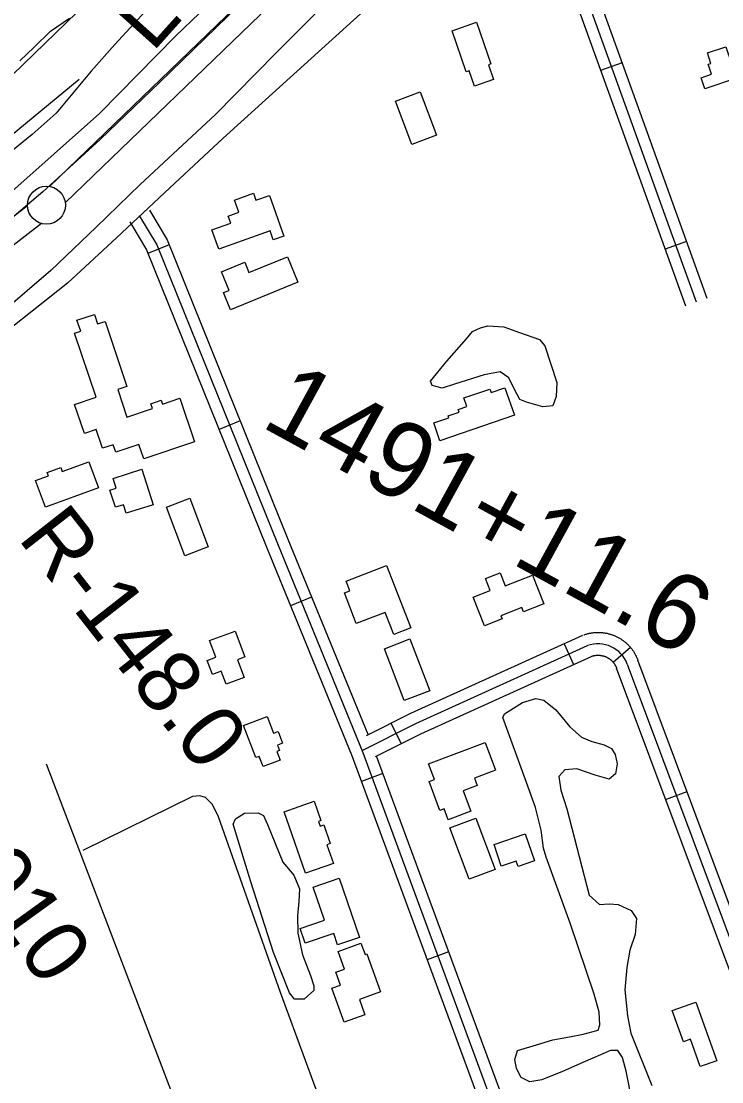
# Model space of a CAD drawing. Extents: x 3477039 to 3515015, y 546746 to 572297.
# Drawn here: x 3482069 to 3482990, y 553923 to 555318 of the extents above; entities that cross this region are included whole.
import ezdxf

# ---------------------------------------------------------------- set-up
doc = ezdxf.new("R2010")
doc.units = 0
for name, color, linetype in [('V-BLDG-OTLN', 7, 'Continuous'), ('V-DTCH-CNTR', 7, 'Continuous'), ('V-FLOD-BASE', 7, 'Continuous'), ('V-LEVE-TOET', 7, 'Continuous'), ('V-RIVR-EDGE', 7, 'Continuous'), ('V-RIVR-RANG-IDEN', 7, 'Continuous'), ('V-ROAD-CNTR', 7, 'Continuous'), ('V-SITE-VEGE', 7, 'Continuous'), ('V-SURV-IDEN', 7, 'Continuous'), ('V-SURV-LINE', 7, 'Continuous'), ('V-TOPO-MAJR', 7, 'Continuous'), ('V-TOPO-MINR', 7, 'Continuous'), ('V-TOPO-SHOR', 7, 'Continuous'), ('V-TOPO-WATR-IDEN', 7, 'Continuous')]:
    doc.layers.add(name, color=color, linetype=linetype)

msp = doc.modelspace()

# ---------------------------------------------------------------- linework, layer by layer
at = {"layer": 'V-BLDG-OTLN'}
for points in [[(3482654.1, 555251.6), (3482635.4, 555305.8), (3482667.4, 555316.9), (3482686.4, 555262.1), (3482683.1, 555261), (3482689.8, 555241.4), (3482664.9, 555232.8), (3482658, 555252.9)], [(3483009.5, 555243.1), (3482967.8, 555229.1), (3482962.8, 555243.9), (3482976.7, 555248.5), (3482972.3, 555261.6), (3482975.9, 555262.8), (3482971.3, 555276.5), (3482995.5, 555284.6)], [(3482582.3, 555156.1), (3482560.8, 555213.2), (3482593.4, 555225.5), (3482614.9, 555168.4)], [(3482395.9, 555042.6), (3482328.4, 555018.5), (3482319.4, 555043.7), (3482344.2, 555052.5), (3482340.8, 555061.9), (3482354.9, 555067), (3482349.2, 555082.9), (3482374.2, 555091.8), (3482377.4, 555082.9), (3482395, 555089.1), (3482414.1, 555035.6), (3482400.2, 555030.6)], [(3482432.5, 554974.9), (3482344.1, 554938.6), (3482334.8, 554961.1), (3482342, 554964.1), (3482332, 554988.5), (3482362.7, 555001.1), (3482368.2, 554987.5), (3482418.8, 555008.3)], [(3482179, 554923.2), (3482207.7, 554837.7), (3482195.5, 554833.5), (3482207.7, 554797.1), (3482241.5, 554808.5), (3482239.3, 554814.9), (3482252.7, 554819.4), (3482254.3, 554814.5), (3482277.3, 554822.3), (3482296.6, 554764.8), (3482229.7, 554742.3), (3482223.4, 554761.3), (3482193, 554751.1), (3482189.7, 554761), (3482175.7, 554756.3), (3482167.4, 554780.8), (3482151.8, 554775.6), (3482138.9, 554813.9), (3482167.2, 554823.4), (3482138.9, 554907.6), (3482146.8, 554910.2), (3482141.9, 554924.7), (3482164.9, 554932.4), (3482169.1, 554919.9)], [(3482717.3, 554799.7), (3482619.2, 554766.2), (3482611.2, 554789.7), (3482631.3, 554796.5), (3482630.4, 554799.2), (3482644.5, 554804), (3482643.3, 554807.5), (3482654.6, 554811.3), (3482650.8, 554822.5), (3482685.1, 554834.2), (3482686.6, 554829.7), (3482704.9, 554836)], [(3482170.1, 554704.4), (3482100.5, 554678.9), (3482087.6, 554714), (3482104.3, 554720.1), (3482102.7, 554724.3), (3482120.6, 554730.9), (3482122.5, 554725.7), (3482157.6, 554738.6)], [(3482189.6, 554716.6), (3482227.2, 554728.6), (3482242.1, 554682.1), (3482206.6, 554670.7), (3482203, 554682), (3482192.4, 554678.6), (3482185.2, 554701.1), (3482193.7, 554703.9)], [(3482290.5, 554690.5), (3482314.7, 554626.4), (3482284, 554614.8), (3482259.8, 554678.9)], [(3482549.3, 554602.1), (3482580.9, 554520), (3482558.7, 554511.4), (3482547.5, 554540.4), (3482509.2, 554525.7), (3482493.7, 554566), (3482500.8, 554568.8), (3482495.9, 554581.6)], [(3482663.2, 554560.6), (3482685.4, 554569.3), (3482679.2, 554585.1), (3482698.4, 554592.6), (3482705.1, 554575.3), (3482741.1, 554589.4), (3482755.9, 554551.5), (3482729.4, 554541.1), (3482727.2, 554546.7), (3482699.6, 554535.9), (3482701.2, 554531.8), (3482678, 554522.7)], [(3482350.1, 554515.8), (3482362.8, 554481.7), (3482353, 554478), (3482361.7, 554454.6), (3482338.1, 554445.8), (3482331.7, 554463), (3482320.1, 554458.7), (3482313.3, 554477.1), (3482324.6, 554481.3), (3482316.4, 554503.2)], [(3482580, 554505.4), (3482606.2, 554437.2), (3482572.5, 554424.2), (3482546.3, 554492.5)], [(3482377.2, 554349.2), (3482361.1, 554391.6), (3482392.2, 554403.5), (3482400.6, 554381.3), (3482406.4, 554383.5), (3482412.2, 554368.2), (3482405.7, 554365.7), (3482408.4, 554358.5), (3482404.9, 554357.1), (3482409.1, 554346), (3482386.8, 554337.6), (3482381.8, 554350.9)], [(3482604.4, 554340.9), (3482678.9, 554369.1), (3482692.6, 554332.8), (3482664.8, 554322.2), (3482668.5, 554312.5), (3482649.9, 554305.5), (3482660.1, 554278.7), (3482630.3, 554267.4), (3482624.8, 554281.9), (3482619.3, 554279.8), (3482605, 554317.7), (3482612.1, 554320.4)], [(3482442.6, 554197.3), (3482414.4, 554278), (3482453.8, 554291.8), (3482462.7, 554266.3), (3482459.7, 554265.2), (3482461.9, 554258.9), (3482466.7, 554260.6), (3482475.2, 554236.3), (3482470.8, 554234.7), (3482479.4, 554210.1)], [(3482658, 554189.2), (3482632.5, 554256.7), (3482666.7, 554269.6), (3482692.2, 554202.1)], [(3482743.8, 554213.5), (3482722.1, 554206.1), (3482719.8, 554212.8), (3482700.1, 554206.4), (3482690.5, 554234.9), (3482731.3, 554248.8)], [(3482486.9, 554190.5), (3482513.6, 554112.6), (3482484.8, 554102.7), (3482479.6, 554117.8), (3482442, 554105), (3482435.4, 554124.3), (3482467.5, 554135.3), (3482452.5, 554178.7)], [(3482523.1, 554091), (3482541.2, 554040.9), (3482513.5, 554030.9), (3482520.7, 554010.9), (3482493.3, 554001), (3482477.1, 554045.8), (3482488.6, 554049.9), (3482482.5, 554066.8), (3482493.8, 554070.9), (3482485.4, 554094.3), (3482515.5, 554105.2), (3482520.9, 554090.2)], [(3482956.1, 554027.6), (3482983.6, 553950.3), (3482961.8, 553942.6), (3482949, 553978.6), (3482939.7, 553975.3), (3482925, 554016.5)]]:
    msp.add_lwpolyline(points, close=True, dxfattribs=at)
at = {"layer": 'V-DTCH-CNTR'}
msp.add_lwpolyline([(3481874.7, 553040.3), (3481968.3, 553078.8), (3482091.3, 553129.5), (3482236.7, 553186.9), (3482305.8, 553211.1), (3482407.1, 553246), (3482462.3, 553271.1), (3482508.5, 553292.1), (3482604.2, 553329.2), (3482649.6, 553348.1), (3482657.4, 553357.1), (3482660.3, 553370.2), (3482658.4, 553384.2), (3482634.1, 553447.1), (3482561.9, 553627.4), (3482486.4, 553831.3), (3482409.6, 554040.2), (3482328.3, 554271.4), (3482320.1, 554287.5), (3482311.2, 554296.6), (3482303.6, 554298.8), (3482293.8, 554298.2), (3482149.7, 554226.9)], dxfattribs=at)
at = {"layer": 'V-FLOD-BASE'}
msp.add_lwpolyline([(3483142.2, 556153.9), (3483110.2, 556092.6), (3483093.3, 556063), (3483072.9, 556037.6), (3483024.4, 555980.7), (3482983, 555940.3), (3482910, 555867.7), (3482743.8, 555704.1), (3482636.6, 555599.4), (3482509.7, 555483.1), (3482407.4, 555390.1), (3482340.1, 555324.3), (3482250.4, 555237.4), (3482172.6, 555162.8), (3482096.9, 555093.7), (3482024.1, 555032.2), (3481937.3, 554961.2), (3481839.4, 554885.5), (3481710.7, 554785.1), (3481568.7, 554675.3), (3481454, 554585.9), (3481316.9, 554479.4), (3481256.2, 554432.7)], dxfattribs=at)
at = {"layer": 'V-LEVE-TOET'}
for points in [[(3481255.9, 554475.5), (3481334.8, 554529.1), (3481491.5, 554649.9), (3481646.8, 554775.5), (3481748.9, 554853.3), (3481923.8, 554989.1), (3482052.5, 555090.8), (3482171.6, 555196.8), (3482271.9, 555298.8), (3482427.6, 555448.7), (3482542.5, 555552.7), (3482693.2, 555696.4), (3482798.3, 555797), (3482856.5, 555849), (3482972.1, 555960.5), (3483062, 556057.2), (3483133.1, 556151.3), (3483140.8, 556159.5)], [(3482459.4, 555331.9), (3482404, 555276.5), (3482324, 555195.6), (3482225.2, 555103.3), (3482167, 555047.2), (3482107.4, 554990.4), (3482042.3, 554934.3), (3481969.5, 554875.6), (3481884.9, 554811.5), (3481761.8, 554714.5), (3481675.8, 554649), (3481589, 554578.7), (3481533.8, 554540.6), (3481489.1, 554509.9), (3481414.3, 554456.1), (3481326.9, 554392.7), (3481256.6, 554344.9)]]:
    msp.add_lwpolyline(points, dxfattribs=at)
at = {"layer": 'V-RIVR-EDGE'}
msp.add_spline([(3483150.7, 556359.1), (3483136.4, 556350.1), (3483116.9, 556339.4), (3483110.3, 556336.3), (3483106.5, 556335.3), (3483103.7, 556335.3), (3483100.6, 556336.3), (3483097.4, 556335.3), (3483092.2, 556332.5), (3483088.4, 556330.8), (3483084.6, 556330.1), (3483082.1, 556330.1), (3483076.6, 556332.2), (3483072.7, 556330.8), (3483062.3, 556321.1), (3483056.4, 556314.9), (3483055.3, 556313.5), (3483054.6, 556310.7), (3483052.5, 556306.9), (3483049.4, 556304.1), (3483040.3, 556297.9), (3483032, 556292.7), (3483021.5, 556289.2), (3483010.1, 556287.9), (3482997.2, 556283.4), (3482982.9, 556270.2), (3482968.6, 556257.4), (3482962.3, 556248.4), (3482958.5, 556240), (3482956.1, 556237.6), (3482952.9, 556234.5), (3482944.9, 556223.4), (3482930.6, 556203.9), (3482924.7, 556194.6), (3482917.3, 556185.2), (3482894.3, 556159.5), (3482884.9, 556149.1), (3482879.7, 556142.5), (3482869.2, 556131.1), (3482862.3, 556124.9), (3482849.4, 556114.8), (3482836.1, 556104.4), (3482831.6, 556100.6), (3482819.4, 556086.7), (3482801.3, 556062.8), (3482773.7, 556029.5), (3482769.2, 556023.9), (3482766.1, 556022.9), (3482764.3, 556022.2), (3482763.3, 556020.1), (3482762.9, 556018.7), (3482760.1, 556015.3), (3482751.8, 556003.8), (3482742.4, 555992.4), (3482738.5, 555987.5), (3482733.6, 555984.4), (3482726.7, 555976.4), (3482708.9, 555958.4), (3482706.8, 555955.2), (3482705.8, 555952.1), (3482705.7, 555947.9), (3482703.7, 555945.2), (3482692.5, 555933.4), (3482673, 555918.1), (3482646.2, 555901.2), (3482632.3, 555893.2), (3482621.1, 555884.5), (3482615.2, 555878), (3482610.7, 555874.5), (3482602.7, 555871.7), (3482595, 555863.7), (3482592.5, 555859.6), (3482588.4, 555856.8), (3482581.1, 555852.7), (3482577.2, 555847.5), (3482571, 555845), (3482568.5, 555841.9), (3482564.3, 555837.8), (3482557.7, 555833.6), (3482552.1, 555829.1), (3482546.2, 555823.2), (3482543.4, 555821.1), (3482539.6, 555819), (3482536.1, 555815.9), (3482533.3, 555811.4), (3482531.6, 555808.3), (3482528.8, 555806.2), (3482521.8, 555797.9), (3482511, 555788.9), (3482483.5, 555759.4), (3482469.9, 555744.5), (3482460.8, 555735.5), (3482456.3, 555732.7), (3482447.6, 555724), (3482431.6, 555708.1), (3482420.4, 555695.6), (3482415.5, 555689.3), (3482411, 555682.4), (3482402.6, 555672.7), (3482388.3, 555660.5), (3482372.7, 555648.1), (3482361.2, 555634.9), (3482343, 555613), (3482328.7, 555593.3), (3482323.2, 555588.1), (3482319.3, 555584.9), (3482316.5, 555584.9), (3482314.1, 555582.2), (3482310.6, 555577.7), (3482307.1, 555569.7), (3482293.5, 555554.4), (3482274, 555536.4), (3482251, 555506.9), (3482240.2, 555494), (3482232.9, 555485.4), (3482229.4, 555480.2), (3482227.6, 555473.9), (3482223.1, 555468.7), (3482207.8, 555456.2), (3482181.3, 555434.1), (3482148.2, 555405.3), (3482135.6, 555391.4), (3482122.8, 555379.6), (3482098, 555360.9), (3482078.9, 555347.7), (3482069.5, 555341.9), (3482055.9, 555336), (3482051.4, 555333.2), (3482046.1, 555328), (3482045.8, 555325.9), (3482047.2, 555321.1), (3482047.9, 555317.9), (3482046.8, 555316.2), (3482043.7, 555315.5), (3482040.6, 555316.6), (3482033.3, 555320.4), (3482031.2, 555319), (3482030.8, 555317.3), (3482029.4, 555315.9), (3482000.9, 555293), (3481969.9, 555269.8), (3481936.8, 555242.8), (3481933.6, 555241.4), (3481932.3, 555243.8), (3481928.1, 555243.1), (3481926, 555241.7), (3481924.6, 555239.3), (3481922.5, 555234.5), (3481916.6, 555228.6), (3481907.9, 555225.1), (3481902.3, 555220.6), (3481900.6, 555217.8), (3481899.9, 555214.4), (3481898.8, 555212.3), (3481895, 555212.3), (3481890.5, 555211.6), (3481886.6, 555209.2), (3481867.1, 555193.2), (3481847.3, 555175.2), (3481825.3, 555153.4), (3481808.9, 555139.1), (3481799.5, 555130.5), (3481795.4, 555127.7), (3481792.2, 555127), (3481790.1, 555126), (3481788, 555123.9), (3481783.2, 555117), (3481779.3, 555112.1), (3481767.1, 555105.9), (3481748.7, 555095.1), (3481738.6, 555089.6), (3481727.5, 555083.4), (3481725, 555080.9), (3481723.6, 555078.2), (3481717, 555076.1), (3481714.2, 555074.7), (3481712.8, 555071.6), (3481710.4, 555068.5), (3481704.5, 555067.1), (3481700, 555065.4), (3481694, 555060.5), (3481691.6, 555056), (3481690.2, 555050.8), (3481689.5, 555046.3), (3481688.1, 555043.5), (3481682.5, 555039.7), (3481671.4, 555036.6), (3481668.6, 555033.5), (3481666.5, 555030), (3481663, 555026.2), (3481645.6, 555013), (3481640.7, 555011.6), (3481635.9, 555010.9), (3481627.8, 555005.7), (3481621.2, 554998.8), (3481612.5, 554989.8), (3481608.3, 554989.5), (3481604.5, 554986.7), (3481602.4, 554983.2), (3481596.8, 554979.4), (3481591.6, 554978.7), (3481589.5, 554976.6), (3481589.2, 554974.6), (3481588.8, 554970), (3481588.1, 554967.6), (3481585.3, 554966.6), (3481583.3, 554969), (3481580.8, 554969.7), (3481577.7, 554969), (3481560.6, 554951.7), (3481538.3, 554935.1), (3481531.7, 554928.5), (3481527.9, 554925), (3481521.6, 554914.9), (3481515.3, 554908.3), (3481506.3, 554897.6), (3481501.4, 554895.9), (3481498.6, 554893.8), (3481495.5, 554888.6), (3481492, 554884.4), (3481471.1, 554868.1), (3481442.2, 554843.2), (3481413.6, 554816.8), (3481383.6, 554790.8), (3481347, 554756.5)], degree=3, dxfattribs=at)
at = {"layer": 'V-ROAD-CNTR'}
for p, q in [((3482858.9, 555263.5), (3482830.7, 555253.3)), ((3482943.8, 555028.3), (3482915.6, 555018.2)), ((3482263.1, 555024), (3482235.3, 555012.8)), ((3482356.6, 554792.2), (3482328.8, 554781)), ((3482450.5, 554560.6), (3482422.8, 554549.2)), ((3482782.6, 554499.1), (3482795, 554471.7)), ((3482870.2, 554494), (3482847.3, 554474.6)), ((3482554.9, 554394.5), (3482568.4, 554367.7)), ((3482544.2, 554328.3), (3482516.1, 554317.9)), ((3482916.3, 554294.2), (3482944.4, 554304.8)), ((3482630.8, 554093.7), (3482602.6, 554083.3))]:
    msp.add_line(p, q, dxfattribs=at)
for points in [[(3482718.5, 555523.3), (3482538.1, 555349.3), (3482334.4, 555164.4)], [(3482718.5, 555523.3), (3482762.6, 555486.6), (3482868.2, 555193.5), (3482925, 555036.4), (3482956.3, 554948.8)], [(3482741.1, 555524), (3482775.4, 555495.6), (3482882.3, 555198.6), (3482939.1, 555041.5), (3482970.4, 554953.9)], [(3482719.2, 555503.2), (3482749.9, 555477.7), (3482854.1, 555188.4), (3482910.9, 555031.4), (3482942.2, 554943.8)], [(3482654.8, 555461.9), (3482538.1, 555349.3), (3482334.4, 555164.4)], [(3482334.4, 555164.4), (3482264.2, 555098.9), (3482193.9, 555033.4), (3482129.5, 554973.5)], [(3482334.4, 555164.4), (3482264.2, 555098.9), (3482193.9, 555033.4), (3482129.5, 554973.5)], [(3482237.3, 555069.5), (3482260.4, 555030.7), (3482419.4, 554636.7), (3482524.4, 554380)], [(3482211.5, 555054.1), (3482233.4, 555017.4), (3482391.6, 554625.4), (3482504, 554350.7), (3482723.6, 553755.3)], [(3482224.4, 555061.8), (3482246.9, 555024.1), (3482405.5, 554631), (3482518, 554356.1), (3482740, 553754.1), (3482897.7, 553303.1)], [(3482129.5, 554973.5), (3482089.3, 554941.7), (3482049.1, 554909.9), (3482008.7, 554878.2), (3481968.4, 554846.5), (3481928, 554814.9), (3481887.5, 554783.4), (3481847, 554751.9), (3481819.1, 554730.3)], [(3482129.5, 554973.5), (3482089.3, 554941.7), (3482049.1, 554909.9), (3482008.7, 554878.2), (3481968.4, 554846.5), (3481928, 554814.9), (3481887.5, 554783.4), (3481847, 554751.9), (3481819.1, 554730.3)], [(3482522.6, 554378.3), (3482581.1, 554407.7), (3482807.3, 554510.2)], [(3482808.5, 554510.7), (3482809.3, 554511), (3482810.2, 554511.3), (3482811.1, 554511.6), (3482812.1, 554511.9), (3482813.1, 554512.2), (3482814, 554512.4), (3482814.9, 554512.6), (3482815.9, 554512.8), (3482816.9, 554513), (3482817.8, 554513.2), (3482818.7, 554513.3), (3482819.7, 554513.5), (3482820.7, 554513.6), (3482821.7, 554513.7), (3482822.6, 554513.8), (3482823.6, 554513.9), (3482824.6, 554513.9), (3482825.6, 554514), (3482826.6, 554514), (3482827.5, 554514), (3482828.5, 554514), (3482829.5, 554514), (3482830.5, 554513.9), (3482831.4, 554513.9), (3482832.4, 554513.8), (3482833.4, 554513.7), (3482834.3, 554513.6), (3482835.3, 554513.4), (3482836.3, 554513.3), (3482837.2, 554513.1), (3482838.2, 554513), (3482839.2, 554512.8), (3482840.1, 554512.5), (3482841, 554512.3), (3482842, 554512.1), (3482843, 554511.8), (3482843.9, 554511.5), (3482844.8, 554511.2), (3482845.8, 554510.9), (3482846.7, 554510.6), (3482847.6, 554510.2), (3482848.5, 554509.9), (3482849.4, 554509.5), (3482850.3, 554509.1), (3482851.2, 554508.7), (3482852, 554508.3), (3482852.9, 554507.8), (3482853.8, 554507.4), (3482854.6, 554506.9), (3482855.5, 554506.4), (3482856.3, 554505.9), (3482857.2, 554505.4), (3482858, 554504.9), (3482858.8, 554504.4), (3482859.6, 554503.8), (3482860.4, 554503.2), (3482861.2, 554502.6), (3482861.9, 554502), (3482862.7, 554501.4), (3482863.5, 554500.8), (3482864.2, 554500.2), (3482864.9, 554499.5), (3482865.7, 554498.8), (3482866.4, 554498.2), (3482867, 554497.5), (3482867.7, 554496.8), (3482868.4, 554496.1), (3482869, 554495.4), (3482869.7, 554494.6), (3482870.3, 554493.9), (3482870.9, 554493.1), (3482871.6, 554492.4), (3482872.2, 554491.6), (3482872.7, 554490.8), (3482873.3, 554490), (3482873.8, 554489.2), (3482874.4, 554488.4), (3482874.9, 554487.5), (3482875.4, 554486.7), (3482875.9, 554485.9), (3482876.4, 554485), (3482876.8, 554484.2), (3482877.3, 554483.3), (3482877.7, 554482.4), (3482878.1, 554481.6), (3482878.6, 554480.6), (3482878.9, 554479.7), (3482879.3, 554478.9), (3482879.7, 554477.9), (3482879.8, 554477.5)], [(3482517, 554358.6), (3482587.6, 554394.2), (3482813.5, 554496.6)], [(3482534.5, 554350.7), (3482594.1, 554380.6), (3482819.7, 554482.9)], [(3482818.5, 554482.4), (3482819, 554482.6), (3482819.4, 554482.8), (3482819.8, 554482.9), (3482820.3, 554483), (3482820.7, 554483.1), (3482821.2, 554483.3), (3482821.6, 554483.4), (3482822, 554483.5), (3482822.5, 554483.5), (3482822.9, 554483.6), (3482823.4, 554483.7), (3482823.8, 554483.8), (3482824.2, 554483.8), (3482824.7, 554483.9), (3482825.2, 554483.9), (3482825.6, 554484), (3482826.1, 554484), (3482826.5, 554484), (3482827, 554484), (3482827.4, 554484), (3482827.9, 554484), (3482828.3, 554484), (3482828.8, 554484), (3482829.2, 554483.9), (3482829.7, 554483.9), (3482830.1, 554483.9), (3482830.6, 554483.8), (3482831, 554483.7), (3482831.5, 554483.7), (3482832, 554483.6), (3482832.4, 554483.5), (3482832.8, 554483.4), (3482833.2, 554483.3), (3482833.7, 554483.2), (3482834.2, 554483.1), (3482834.5, 554483), (3482835, 554482.8), (3482835.5, 554482.7), (3482835.9, 554482.6), (3482836.3, 554482.4), (3482836.7, 554482.3), (3482837.2, 554482.1), (3482837.6, 554481.9), (3482838, 554481.7), (3482838.4, 554481.5), (3482838.8, 554481.3), (3482839.2, 554481.2), (3482839.6, 554480.9), (3482840, 554480.7), (3482840.4, 554480.5), (3482840.8, 554480.2), (3482841.2, 554480), (3482841.6, 554479.8), (3482842, 554479.5), (3482842.3, 554479.3), (3482842.7, 554479), (3482843.1, 554478.7), (3482843.4, 554478.5), (3482843.7, 554478.2), (3482844.1, 554477.9), (3482844.5, 554477.6), (3482844.8, 554477.3), (3482845.1, 554477), (3482845.4, 554476.7), (3482845.8, 554476.3), (3482846.1, 554476), (3482846.4, 554475.7), (3482846.7, 554475.3), (3482847, 554475), (3482847.3, 554474.7), (3482847.6, 554474.3), (3482847.9, 554474), (3482848.1, 554473.6), (3482848.4, 554473.2), (3482848.7, 554472.9), (3482848.9, 554472.5), (3482849.2, 554472.1), (3482849.4, 554471.8), (3482849.6, 554471.4), (3482849.9, 554470.9), (3482850.1, 554470.5), (3482850.3, 554470.1), (3482850.5, 554469.8), (3482850.7, 554469.4), (3482850.9, 554468.9), (3482851.1, 554468.6), (3482851.3, 554468.1), (3482851.5, 554467.7), (3482851.6, 554467.3), (3482851.7, 554467.1)], [(3483032.6, 553982.1), (3483024.2, 554005.5), (3482851.7, 554467.1)], [(3482865.8, 554472.3), (3483038.3, 554010.7), (3483190.3, 553589.8), (3483473.8, 552833.6), (3483737.2, 552125.3)], [(3483059.9, 553995), (3483052.4, 554015.8), (3482879.8, 554477.6)], [(3482535.6, 554351.7), (3482748.5, 553774.5)]]:
    msp.add_lwpolyline(points, dxfattribs=at)
msp.add_arc((3482827.4, 554458), 41, 20.3683, 109.8199, dxfattribs=at)
at = {"layer": 'V-SITE-VEGE'}
for p, q in [((3482107, 555305.3), (3482132.2, 555322.4)), ((3482231.8, 555330.9), (3482191.6, 555287.6)), ((3482085.8, 555284), (3482107, 555305.3)), ((3482066.8, 555266.1), (3482085.8, 555284)), ((3482191.6, 555287.6), (3482160.6, 555252.5)), ((3482160.6, 555252.5), (3482114.7, 555197.4)), ((3482114.7, 555197.4), (3482083, 555169.2)), ((3482083, 555169.2), (3482045.1, 555138.4))]:
    msp.add_line(p, q, dxfattribs=at)
for points in [[(3482757.2, 554890.9), (3482773.3, 554842.7), (3482772.4, 554824.6), (3482768.1, 554812.2), (3482754.9, 554810.9), (3482748.6, 554812.4), (3482733.4, 554816.8), (3482724.4, 554820.3), (3482717.6, 554833.6), (3482710.1, 554849), (3482698.4, 554856.8), (3482677.5, 554852.9), (3482638.4, 554840.8), (3482622.3, 554835.5), (3482609.2, 554839.1), (3482607.1, 554844.7), (3482628.3, 554870.9), (3482654.4, 554900.5), (3482662.2, 554910.1), (3482672.7, 554914.8), (3482682.4, 554917.5), (3482703.3, 554915.9), (3482724.1, 554908.7), (3482750.4, 554899.3)], [(3482433.8, 554159.9), (3482432.2, 554141.2), (3482432.6, 554118.2), (3482438.5, 554089.6), (3482449.3, 554062.4), (3482453.4, 554049.1), (3482453.3, 554042.9), (3482440.6, 554031.2), (3482428.1, 554031.3), (3482421.3, 554039.8), (3482400.3, 554092.9), (3482370.8, 554185.7), (3482347.4, 554261.8), (3482350.3, 554268.7), (3482362.2, 554276.2), (3482380.3, 554276.7), (3482387.2, 554273.2), (3482392.6, 554261.3), (3482412.9, 554211.7), (3482427.3, 554194.8), (3482434.7, 554176.6)]]:
    msp.add_lwpolyline(points, close=True, dxfattribs=at)
msp.add_lwpolyline([(3482872.2, 553896.8), (3482864.3, 553936.5), (3482859.6, 553954.7), (3482853.5, 553963.8), (3482843.8, 553963.9), (3482807.4, 553948.3), (3482780.8, 553936.1), (3482753.5, 553925.3), (3482737.5, 553922.7), (3482726.4, 553928.4), (3482720.3, 553940.3), (3482717.7, 553952.2), (3482721.3, 553964), (3482746.4, 553971.3), (3482768.1, 553978), (3482789.7, 553982), (3482807.8, 553985.2), (3482827.4, 553990.6), (3482829.5, 553997.5), (3482829, 554014.2), (3482822.4, 554037.9), (3482790.8, 554131.6), (3482759.1, 554218.2), (3482755.8, 554230.1), (3482752.6, 554253.8), (3482745.3, 554283.8), (3482733.2, 554316.6), (3482702.2, 554401.9), (3482704.3, 554406.8), (3482728.2, 554421.8), (3482745.6, 554427.1), (3482756, 554424.9), (3482771.9, 554412.2), (3482790.4, 554389.7), (3482805.6, 554376.3), (3482819.4, 554370.6), (3482835.4, 554366.2), (3482845, 554361.2), (3482849.8, 554353.5), (3482852.5, 554341), (3482850.2, 554327.8), (3482841.8, 554320.9), (3482823.7, 554326), (3482799.5, 554334.6), (3482783.5, 554333.4), (3482775.7, 554324.5), (3482778.3, 554306.4), (3482786.3, 554281.9), (3482815.6, 554168.1), (3482829.4, 554156.1), (3482841.9, 554156.7), (3482853.7, 554155.9), (3482871, 554148), (3482877.8, 554137.5), (3482876.2, 554116.6), (3482869, 554095.8), (3482865.2, 554072.9), (3482862.8, 554043.7), (3482865.9, 554009.6), (3482870.5, 553986.6), (3482898.2, 553918)], dxfattribs=at)
at = {"layer": 'V-SURV-LINE'}
for points in [[(3482105.8, 555100.9), (3482949, 555914.6)], [(3482105.8, 555100.9), (3482949, 555914.6)], [(3482969.8, 555893), (3482126.6, 555079.3)], [(3482969.8, 555893), (3482126.6, 555079.3)], [(3481256.1, 554439.6), (3482076.9, 555075.9)], [(3482095.2, 555052.1), (3481256.3, 554401.8)]]:
    msp.add_lwpolyline(points, dxfattribs=at)
msp.add_circle((3482101.8, 555076.2), 25, dxfattribs=at)
at = {"layer": 'V-TOPO-MAJR'}
msp.add_lwpolyline([(3481746.9, 554869.4), (3481817.2, 554951.9), (3481837.9, 554975.3), (3481859.3, 554998), (3481881.6, 555019.9), (3481904.5, 555041.1), (3481942.7, 555075), (3481947, 555078.8), (3481951.4, 555082.5), (3481955.7, 555086.2), (3481960.2, 555089.9), (3482144.8, 555241.8)], dxfattribs=at)
at = {"layer": 'V-TOPO-MINR'}
msp.add_lwpolyline([(3481634.1, 554861.5), (3481685.5, 554909.3), (3481878.2, 555080.8), (3481900.2, 555100.3), (3481922.3, 555119.8), (3481944.4, 555139.1), (3482703.8, 555874.7)], dxfattribs=at)
at = {"layer": 'V-TOPO-SHOR'}
msp.add_lwpolyline([(3482101.4, 554340.9), (3482446.1, 553438.1), (3482495.4, 553295.8), (3482648.6, 553361.5)], dxfattribs=at)

# ---------------------------------------------------------------- texts
at = {"layer": 'V-RIVR-RANG-IDEN'}
for s, rotation, p in [('R-148.0', 308.0377, (3482063, 554637.9)), ('D-010', 305.8433, (3481921.9, 554289.9))]:
    msp.add_text(s, height=83, rotation=rotation, dxfattribs=at).set_placement(p)
at = {"layer": 'V-SURV-IDEN'}
msp.add_text('1491+11.6', height=100, rotation=331.3419, dxfattribs=at).set_placement((3482381.8, 554786))
at = {"layer": 'V-TOPO-WATR-IDEN'}
msp.add_text('L.W.R.P.', height=83, rotation=48.1002, dxfattribs=at).set_placement((3482240.9, 555276))

doc.saveas('drawing.dxf')
